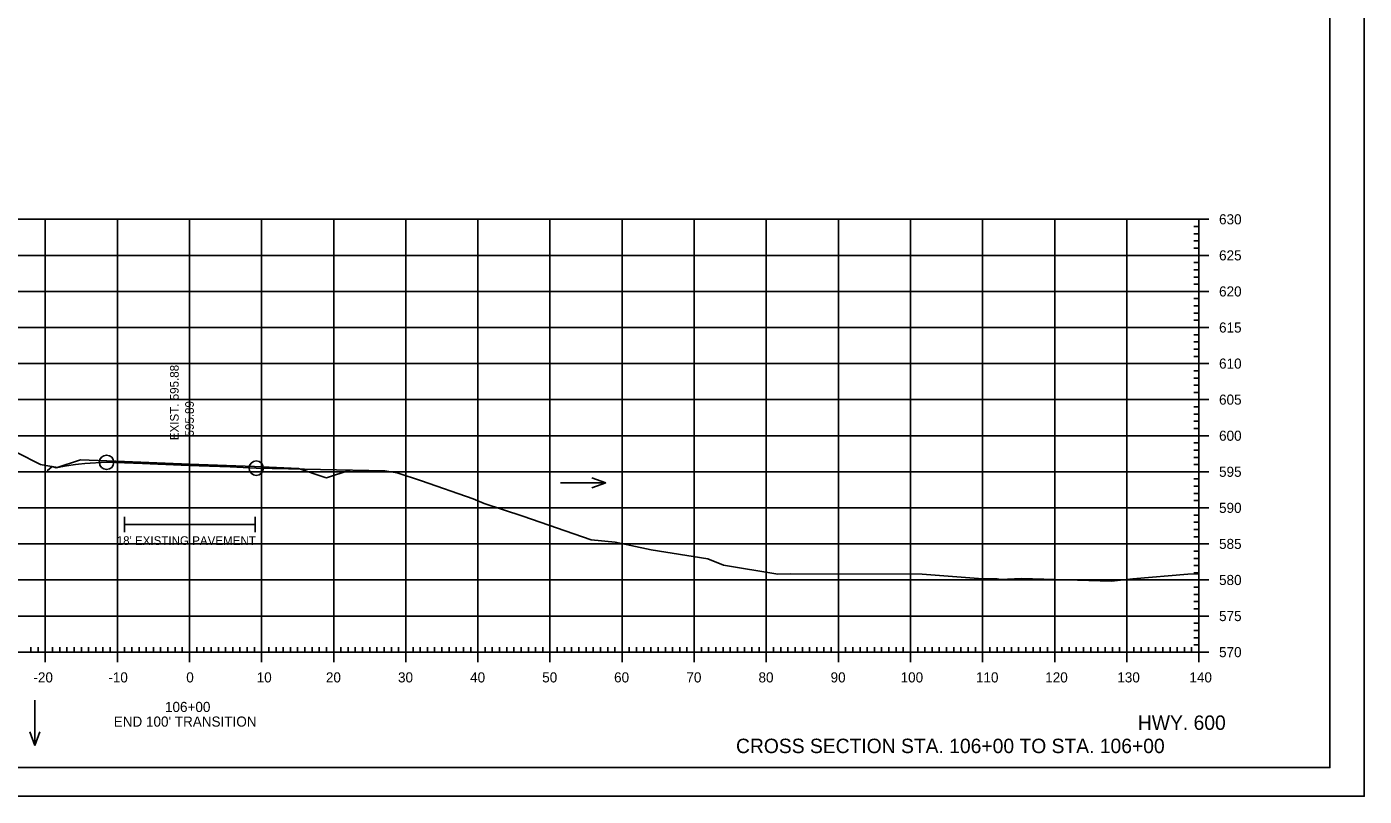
# Model space of a CAD drawing. Extents: x 961436 to 1372525, y 380079 to 2027791.
# Drawn here: x 1370167.9 to 1370353.4, y 380535.8 to 380642.4 of the extents above; entities that cross this region are included whole.
import ezdxf

# ---------------------------------------------------------------- set-up
doc = ezdxf.new("R2010")
doc.units = 0
for name, color, linetype in [('R_Axis', 7, 'Continuous'), ('R_Axis Annot', 7, 'Continuous'), ('R_Draft', 7, 'Continuous'), ('R_Drive', 7, 'Continuous'), ('R_Exist Surface', 7, 'Continuous'), ('R_Fin Surface', 7, 'Continuous'), ('R_Fin Surface Annot', 7, 'Continuous'), ('R_Grid', 7, 'Continuous'), ('R_No Plot', 7, 'Continuous'), ('R_Water Annot', 7, 'Continuous'), ('R_Xsect Elev', 7, 'Continuous')]:
    doc.layers.add(name, color=color, linetype=linetype)

msp = doc.modelspace()

# ---------------------------------------------------------------- linework, layer by layer
at = {"layer": 'R_Axis'}
for p, q in [((1370331.9, 380615.73), (1370329.1, 380615.73)), ((1370330.5, 380555.73), (1370330.5, 380615.73)), ((1370330.5, 380614.73), (1370329.8, 380614.73)), ((1370330.5, 380613.73), (1370329.8, 380613.73)), ((1370330.5, 380612.73), (1370329.8, 380612.73)), ((1370331.9, 380610.73), (1370329.1, 380610.73)), ((1370330.5, 380611.73), (1370329.8, 380611.73)), ((1370330.5, 380609.73), (1370329.8, 380609.73)), ((1370330.5, 380608.73), (1370329.8, 380608.73)), ((1370330.5, 380607.73), (1370329.8, 380607.73)), ((1370330.5, 380606.73), (1370329.8, 380606.73)), ((1370331.9, 380605.73), (1370329.1, 380605.73)), ((1370330.5, 380604.73), (1370329.8, 380604.73)), ((1370330.5, 380603.73), (1370329.8, 380603.73)), ((1370330.5, 380602.73), (1370329.8, 380602.73)), ((1370330.5, 380601.73), (1370329.8, 380601.73)), ((1370331.9, 380600.73), (1370329.1, 380600.73)), ((1370330.5, 380599.73), (1370329.8, 380599.73)), ((1370330.5, 380598.73), (1370329.8, 380598.73)), ((1370330.5, 380597.73), (1370329.8, 380597.73)), ((1370331.9, 380595.73), (1370329.1, 380595.73)), ((1370330.5, 380596.73), (1370329.8, 380596.73)), ((1370330.5, 380594.73), (1370329.8, 380594.73)), ((1370330.5, 380593.73), (1370329.8, 380593.73)), ((1370330.5, 380592.73), (1370329.8, 380592.73)), ((1370330.5, 380591.73), (1370329.8, 380591.73)), ((1370331.9, 380590.73), (1370329.1, 380590.73)), ((1370330.5, 380589.73), (1370329.8, 380589.73)), ((1370330.5, 380588.73), (1370329.8, 380588.73)), ((1370330.5, 380587.73), (1370329.8, 380587.73)), ((1370330.5, 380586.73), (1370329.8, 380586.73)), ((1370331.9, 380585.73), (1370329.1, 380585.73)), ((1370330.5, 380584.73), (1370329.8, 380584.73)), ((1370330.5, 380583.73), (1370329.8, 380583.73)), ((1370330.5, 380582.73), (1370329.8, 380582.73)), ((1370331.9, 380580.73), (1370329.1, 380580.73)), ((1370330.5, 380581.73), (1370329.8, 380581.73)), ((1370330.5, 380579.73), (1370329.8, 380579.73)), ((1370330.5, 380578.73), (1370329.8, 380578.73)), ((1370330.5, 380577.73), (1370329.8, 380577.73)), ((1370330.5, 380576.73), (1370329.8, 380576.73)), ((1370331.9, 380575.73), (1370329.1, 380575.73)), ((1370330.5, 380574.73), (1370329.8, 380574.73)), ((1370330.5, 380573.73), (1370329.8, 380573.73)), ((1370330.5, 380572.73), (1370329.8, 380572.73)), ((1370330.5, 380571.73), (1370329.8, 380571.73)), ((1370331.9, 380570.73), (1370329.1, 380570.73)), ((1370330.5, 380569.73), (1370329.8, 380569.73)), ((1370330.5, 380568.73), (1370329.8, 380568.73)), ((1370330.5, 380567.73), (1370329.8, 380567.73)), ((1370331.9, 380565.73), (1370329.1, 380565.73)), ((1370330.5, 380566.73), (1370329.8, 380566.73)), ((1370330.5, 380564.73), (1370329.8, 380564.73)), ((1370330.5, 380563.73), (1370329.8, 380563.73)), ((1370330.5, 380562.73), (1370329.8, 380562.73)), ((1370331.9, 380560.73), (1370329.1, 380560.73)), ((1370330.5, 380561.73), (1370329.8, 380561.73)), ((1370330.5, 380559.73), (1370329.8, 380559.73)), ((1370330.5, 380558.73), (1370329.8, 380558.73)), ((1370168.5, 380555.73), (1370168.5, 380556.43)), ((1370169.5, 380555.73), (1370169.5, 380556.43)), ((1370170.5, 380554.33), (1370170.5, 380557.13)), ((1370171.5, 380555.73), (1370171.5, 380556.43)), ((1370172.5, 380555.73), (1370172.5, 380556.43)), ((1370173.5, 380555.73), (1370173.5, 380556.43)), ((1370174.5, 380555.73), (1370174.5, 380556.43)), ((1370175.5, 380555.73), (1370175.5, 380556.43)), ((1370176.5, 380555.73), (1370176.5, 380556.43)), ((1370177.5, 380555.73), (1370177.5, 380556.43)), ((1370178.5, 380555.73), (1370178.5, 380556.43)), ((1370179.5, 380555.73), (1370179.5, 380556.43)), ((1370180.5, 380554.33), (1370180.5, 380557.13)), ((1370181.5, 380555.73), (1370181.5, 380556.43)), ((1370182.5, 380555.73), (1370182.5, 380556.43)), ((1370183.5, 380555.73), (1370183.5, 380556.43)), ((1370184.5, 380555.73), (1370184.5, 380556.43)), ((1370185.5, 380555.73), (1370185.5, 380556.43)), ((1370186.5, 380555.73), (1370186.5, 380556.43)), ((1370187.5, 380555.73), (1370187.5, 380556.43)), ((1370188.5, 380555.73), (1370188.5, 380556.43)), ((1370189.5, 380555.73), (1370189.5, 380556.43)), ((1370190.5, 380554.33), (1370190.5, 380557.13)), ((1370191.5, 380555.73), (1370191.5, 380556.43)), ((1370192.5, 380555.73), (1370192.5, 380556.43)), ((1370193.5, 380555.73), (1370193.5, 380556.43)), ((1370194.5, 380555.73), (1370194.5, 380556.43)), ((1370195.5, 380555.73), (1370195.5, 380556.43)), ((1370196.5, 380555.73), (1370196.5, 380556.43)), ((1370197.5, 380555.73), (1370197.5, 380556.43)), ((1370198.5, 380555.73), (1370198.5, 380556.43)), ((1370199.5, 380555.73), (1370199.5, 380556.43)), ((1370200.5, 380554.33), (1370200.5, 380557.13)), ((1370201.5, 380555.73), (1370201.5, 380556.43)), ((1370202.5, 380555.73), (1370202.5, 380556.43)), ((1370203.5, 380555.73), (1370203.5, 380556.43)), ((1370204.5, 380555.73), (1370204.5, 380556.43)), ((1370205.5, 380555.73), (1370205.5, 380556.43)), ((1370206.5, 380555.73), (1370206.5, 380556.43)), ((1370207.5, 380555.73), (1370207.5, 380556.43)), ((1370208.5, 380555.73), (1370208.5, 380556.43)), ((1370209.5, 380555.73), (1370209.5, 380556.43)), ((1370210.5, 380554.33), (1370210.5, 380557.13)), ((1370211.5, 380555.73), (1370211.5, 380556.43)), ((1370212.5, 380555.73), (1370212.5, 380556.43)), ((1370213.5, 380555.73), (1370213.5, 380556.43)), ((1370214.5, 380555.73), (1370214.5, 380556.43)), ((1370215.5, 380555.73), (1370215.5, 380556.43)), ((1370216.5, 380555.73), (1370216.5, 380556.43)), ((1370217.5, 380555.73), (1370217.5, 380556.43)), ((1370218.5, 380555.73), (1370218.5, 380556.43)), ((1370219.5, 380555.73), (1370219.5, 380556.43)), ((1370220.5, 380554.33), (1370220.5, 380557.13)), ((1370221.5, 380555.73), (1370221.5, 380556.43)), ((1370222.5, 380555.73), (1370222.5, 380556.43)), ((1370223.5, 380555.73), (1370223.5, 380556.43)), ((1370224.5, 380555.73), (1370224.5, 380556.43)), ((1370225.5, 380555.73), (1370225.5, 380556.43)), ((1370226.5, 380555.73), (1370226.5, 380556.43)), ((1370227.5, 380555.73), (1370227.5, 380556.43)), ((1370228.5, 380555.73), (1370228.5, 380556.43)), ((1370229.5, 380555.73), (1370229.5, 380556.43)), ((1370230.5, 380554.33), (1370230.5, 380557.13)), ((1370231.5, 380555.73), (1370231.5, 380556.43)), ((1370232.5, 380555.73), (1370232.5, 380556.43)), ((1370233.5, 380555.73), (1370233.5, 380556.43)), ((1370234.5, 380555.73), (1370234.5, 380556.43)), ((1370235.5, 380555.73), (1370235.5, 380556.43)), ((1370236.5, 380555.73), (1370236.5, 380556.43)), ((1370237.5, 380555.73), (1370237.5, 380556.43)), ((1370238.5, 380555.73), (1370238.5, 380556.43)), ((1370239.5, 380555.73), (1370239.5, 380556.43)), ((1370240.5, 380554.33), (1370240.5, 380557.13)), ((1370241.5, 380555.73), (1370241.5, 380556.43)), ((1370242.5, 380555.73), (1370242.5, 380556.43)), ((1370243.5, 380555.73), (1370243.5, 380556.43)), ((1370244.5, 380555.73), (1370244.5, 380556.43)), ((1370245.5, 380555.73), (1370245.5, 380556.43)), ((1370246.5, 380555.73), (1370246.5, 380556.43)), ((1370247.5, 380555.73), (1370247.5, 380556.43)), ((1370248.5, 380555.73), (1370248.5, 380556.43)), ((1370249.5, 380555.73), (1370249.5, 380556.43)), ((1370250.5, 380554.33), (1370250.5, 380557.13)), ((1370251.5, 380555.73), (1370251.5, 380556.43)), ((1370252.5, 380555.73), (1370252.5, 380556.43)), ((1370253.5, 380555.73), (1370253.5, 380556.43)), ((1370254.5, 380555.73), (1370254.5, 380556.43)), ((1370255.5, 380555.73), (1370255.5, 380556.43)), ((1370256.5, 380555.73), (1370256.5, 380556.43)), ((1370257.5, 380555.73), (1370257.5, 380556.43)), ((1370258.5, 380555.73), (1370258.5, 380556.43)), ((1370259.5, 380555.73), (1370259.5, 380556.43)), ((1370260.5, 380554.33), (1370260.5, 380557.13)), ((1370261.5, 380555.73), (1370261.5, 380556.43)), ((1370262.5, 380555.73), (1370262.5, 380556.43)), ((1370263.5, 380555.73), (1370263.5, 380556.43)), ((1370264.5, 380555.73), (1370264.5, 380556.43)), ((1370265.5, 380555.73), (1370265.5, 380556.43)), ((1370266.5, 380555.73), (1370266.5, 380556.43)), ((1370267.5, 380555.73), (1370267.5, 380556.43)), ((1370268.5, 380555.73), (1370268.5, 380556.43)), ((1370269.5, 380555.73), (1370269.5, 380556.43)), ((1370270.5, 380554.33), (1370270.5, 380557.13)), ((1370271.5, 380555.73), (1370271.5, 380556.43)), ((1370272.5, 380555.73), (1370272.5, 380556.43)), ((1370273.5, 380555.73), (1370273.5, 380556.43)), ((1370274.5, 380555.73), (1370274.5, 380556.43)), ((1370275.5, 380555.73), (1370275.5, 380556.43)), ((1370276.5, 380555.73), (1370276.5, 380556.43)), ((1370277.5, 380555.73), (1370277.5, 380556.43)), ((1370278.5, 380555.73), (1370278.5, 380556.43)), ((1370279.5, 380555.73), (1370279.5, 380556.43)), ((1370280.5, 380554.33), (1370280.5, 380557.13)), ((1370281.5, 380555.73), (1370281.5, 380556.43)), ((1370282.5, 380555.73), (1370282.5, 380556.43)), ((1370283.5, 380555.73), (1370283.5, 380556.43)), ((1370284.5, 380555.73), (1370284.5, 380556.43)), ((1370285.5, 380555.73), (1370285.5, 380556.43)), ((1370286.5, 380555.73), (1370286.5, 380556.43)), ((1370287.5, 380555.73), (1370287.5, 380556.43)), ((1370288.5, 380555.73), (1370288.5, 380556.43)), ((1370289.5, 380555.73), (1370289.5, 380556.43)), ((1370290.5, 380554.33), (1370290.5, 380557.13)), ((1370291.5, 380555.73), (1370291.5, 380556.43)), ((1370292.5, 380555.73), (1370292.5, 380556.43)), ((1370293.5, 380555.73), (1370293.5, 380556.43)), ((1370294.5, 380555.73), (1370294.5, 380556.43)), ((1370295.5, 380555.73), (1370295.5, 380556.43)), ((1370296.5, 380555.73), (1370296.5, 380556.43)), ((1370297.5, 380555.73), (1370297.5, 380556.43)), ((1370298.5, 380555.73), (1370298.5, 380556.43)), ((1370299.5, 380555.73), (1370299.5, 380556.43)), ((1370300.5, 380554.33), (1370300.5, 380557.13)), ((1370301.5, 380555.73), (1370301.5, 380556.43)), ((1370302.5, 380555.73), (1370302.5, 380556.43)), ((1370303.5, 380555.73), (1370303.5, 380556.43)), ((1370304.5, 380555.73), (1370304.5, 380556.43)), ((1370305.5, 380555.73), (1370305.5, 380556.43)), ((1370306.5, 380555.73), (1370306.5, 380556.43)), ((1370307.5, 380555.73), (1370307.5, 380556.43)), ((1370308.5, 380555.73), (1370308.5, 380556.43)), ((1370309.5, 380555.73), (1370309.5, 380556.43)), ((1370310.5, 380554.33), (1370310.5, 380557.13)), ((1370311.5, 380555.73), (1370311.5, 380556.43)), ((1370312.5, 380555.73), (1370312.5, 380556.43)), ((1370313.5, 380555.73), (1370313.5, 380556.43)), ((1370314.5, 380555.73), (1370314.5, 380556.43)), ((1370315.5, 380555.73), (1370315.5, 380556.43)), ((1370316.5, 380555.73), (1370316.5, 380556.43)), ((1370317.5, 380555.73), (1370317.5, 380556.43)), ((1370318.5, 380555.73), (1370318.5, 380556.43)), ((1370319.5, 380555.73), (1370319.5, 380556.43)), ((1370320.5, 380554.33), (1370320.5, 380557.13)), ((1370321.5, 380555.73), (1370321.5, 380556.43)), ((1370322.5, 380555.73), (1370322.5, 380556.43)), ((1370323.5, 380555.73), (1370323.5, 380556.43)), ((1370324.5, 380555.73), (1370324.5, 380556.43)), ((1370325.5, 380555.73), (1370325.5, 380556.43)), ((1370326.5, 380555.73), (1370326.5, 380556.43)), ((1370327.5, 380555.73), (1370327.5, 380556.43)), ((1370328.5, 380555.73), (1370328.5, 380556.43)), ((1370329.5, 380555.73), (1370329.5, 380556.43)), ((1370330.5, 380557.73), (1370329.8, 380557.73)), ((1370330.5, 380556.73), (1370329.8, 380556.73)), ((1370330.5, 380554.33), (1370330.5, 380557.13)), ((1370050.5, 380555.73), (1370330.5, 380555.73)), ((1370331.9, 380555.73), (1370329.1, 380555.73))]:
    msp.add_line(p, q, dxfattribs=at)
at = {"layer": 'R_Drive'}
for p, q in [((1370181.49, 380574.47), (1370181.49, 380572.34)), ((1370181.49, 380573.41), (1370199.62, 380573.41)), ((1370199.62, 380574.47), (1370199.62, 380572.34))]:
    msp.add_line(p, q, dxfattribs=at)
at = {"layer": 'R_Exist Surface'}
msp.add_lwpolyline([(1370166.53, 380583.41), (1370169.83, 380581.72), (1370170.57, 380581.59), (1370172.24, 380581.34), (1370172.9, 380581.44), (1370173.43, 380581.54), (1370174.67, 380581.74), (1370175.1, 380581.8), (1370175.98, 380581.87), (1370179, 380582.04), (1370183.98, 380581.87), (1370190.4, 380581.61), (1370196.12, 380581.4), (1370199.76, 380581.23), (1370217.57, 380580.88), (1370219.3, 380580.57), (1370222.68, 380579.48), (1370229.83, 380576.96), (1370231.36, 380576.34), (1370236.73, 380574.57), (1370246.2, 380571.29), (1370249.54, 380570.96), (1370254.54, 380569.91), (1370262.38, 380568.64), (1370264.55, 380567.78), (1370272.08, 380566.55), (1370273.92, 380566.59), (1370292.13, 380566.53), (1370299.92, 380565.93), (1370302.51, 380565.87), (1370303.04, 380565.8), (1370305.86, 380565.92), (1370318.38, 380565.57), (1370318.82, 380565.62), (1370321.33, 380565.87), (1370328.97, 380566.55), (1370330.5, 380566.6)], dxfattribs=at)
at = {"layer": 'R_Fin Surface'}
msp.add_lwpolyline([(1370170.75, 380580.86), (1370171.47, 380581.46), (1370172, 380581.28), (1370175.38, 380582.4), (1370181.5, 380582.16), (1370190.5, 380581.8), (1370199.5, 380581.44), (1370205.63, 380581.19), (1370209.32, 380579.96), (1370209.5, 380579.9), (1370212.72, 380580.97)], dxfattribs=at)
at = {"layer": 'R_Grid'}
for p, q in [((1370050.5, 380615.73), (1370330.5, 380615.73)), ((1370170.5, 380555.73), (1370170.5, 380615.73)), ((1370180.5, 380555.73), (1370180.5, 380615.73)), ((1370190.5, 380555.73), (1370190.5, 380615.73)), ((1370200.5, 380555.73), (1370200.5, 380615.73)), ((1370210.5, 380555.73), (1370210.5, 380615.73)), ((1370220.5, 380555.73), (1370220.5, 380615.73)), ((1370230.5, 380555.73), (1370230.5, 380615.73)), ((1370240.5, 380555.73), (1370240.5, 380615.73)), ((1370250.5, 380555.73), (1370250.5, 380615.73)), ((1370260.5, 380555.73), (1370260.5, 380615.73)), ((1370270.5, 380555.73), (1370270.5, 380615.73)), ((1370280.5, 380555.73), (1370280.5, 380615.73)), ((1370290.5, 380555.73), (1370290.5, 380615.73)), ((1370300.5, 380555.73), (1370300.5, 380615.73)), ((1370310.5, 380555.73), (1370310.5, 380615.73)), ((1370320.5, 380555.73), (1370320.5, 380615.73)), ((1370330.5, 380555.73), (1370330.5, 380615.73)), ((1370050.5, 380610.73), (1370330.5, 380610.73)), ((1370050.5, 380605.73), (1370330.5, 380605.73)), ((1370050.5, 380600.73), (1370330.5, 380600.73)), ((1370050.5, 380595.73), (1370330.5, 380595.73)), ((1370050.5, 380590.73), (1370330.5, 380590.73)), ((1370050.5, 380585.73), (1370330.5, 380585.73)), ((1370050.5, 380580.73), (1370330.5, 380580.73)), ((1370050.5, 380575.73), (1370330.5, 380575.73)), ((1370050.5, 380570.73), (1370330.5, 380570.73)), ((1370050.5, 380565.73), (1370330.5, 380565.73)), ((1370050.5, 380560.73), (1370330.5, 380560.73)), ((1370050.5, 380555.73), (1370330.5, 380555.73))]:
    msp.add_line(p, q, dxfattribs=at)
at = {"layer": 'R_No Plot'}
for p, q in [((1370348.68, 380539.73), (1370348.68, 380745.19)), ((1370348.68, 380539.73), (1370032.5, 380539.73)), ((1370020.1, 380535.76), (1370353.44, 380535.76))]:
    msp.add_line(p, q, dxfattribs=at)
for points in [[(1370020.1, 380749.09), (1370353.44, 380749.09), (1370353.44, 380535.75), (1370020.1, 380535.75)], [(1370266.42, 380745.19), (1370286.04, 380745.19), (1370286.04, 380735.31), (1370302.16, 380735.31), (1370325.36, 380735.31), (1370325.48, 380707.16), (1370348.68, 380707.16), (1370348.68, 380539.73), (1370032.5, 380539.73), (1370032.5, 380745.19)]]:
    msp.add_lwpolyline(points, close=True, dxfattribs=at)
for centre in [(1370179, 380582.04), (1370199.76, 380581.23)]:
    msp.add_circle(centre, 1, dxfattribs=at)
at = {"layer": 'R_Water Annot'}
for p, q in [((1370241.94, 380579.21), (1370248.23, 380579.21)), ((1370248.23, 380579.21), (1370246.3, 380579.91)), ((1370248.23, 380579.21), (1370246.3, 380578.51)), ((1370169.05, 380549.06), (1370169.05, 380542.77)), ((1370169.05, 380542.77), (1370168.35, 380544.69)), ((1370169.05, 380542.77), (1370169.75, 380544.69))]:
    msp.add_line(p, q, dxfattribs=at)

# ---------------------------------------------------------------- texts
at = {"layer": 'R_Axis Annot'}
for s, p in [('630', (1370333.3, 380615.03)), ('625', (1370333.3, 380610.03)), ('620', (1370333.3, 380605.03)), ('615', (1370333.3, 380600.03)), ('610', (1370333.3, 380595.03)), ('605', (1370333.3, 380590.03)), ('600', (1370333.3, 380585.03)), ('595', (1370333.3, 380580.03)), ('590', (1370333.3, 380575.03)), ('585', (1370333.3, 380570.03)), ('580', (1370333.3, 380565.03)), ('575', (1370333.3, 380560.03)), ('570', (1370333.3, 380555.03)), ('-20', (1370168.85, 380551.53)), ('-10', (1370179.24, 380551.53)), ('0', (1370190.05, 380551.53)), ('10', (1370199.82, 380551.53)), ('20', (1370209.42, 380551.53)), ('30', (1370219.42, 380551.53)), ('40', (1370229.42, 380551.53)), ('50', (1370239.42, 380551.53)), ('60', (1370249.39, 380551.53)), ('70', (1370259.42, 380551.53)), ('80', (1370269.42, 380551.53)), ('90', (1370279.42, 380551.53)), ('100', (1370289.13, 380551.53)), ('110', (1370299.58, 380551.53)), ('120', (1370309.19, 380551.53)), ('130', (1370319.19, 380551.53)), ('140', (1370329.19, 380551.53)), ('106+00', (1370187.1, 380547.43)), ("END 100' TRANSITION", (1370179.99, 380545.4))]:
    msp.add_text(s, height=1.4, dxfattribs=at).set_placement(p)
at = {"layer": 'R_Draft'}
for s, p in [('HWY. 600', (1370322.04, 380544.95)), ('CROSS SECTION STA. 106+00 TO STA. 106+00', (1370266.3, 380541.73))]:
    msp.add_text(s, height=2, dxfattribs=at).set_placement(p)
at = {"layer": 'R_Fin Surface Annot'}
msp.add_text('595.89', height=1.2, rotation=90, dxfattribs=at).set_placement((1370191.1, 380585.62))
msp.add_text("18' EXISTING PAVEMENT", height=1.2, dxfattribs=at).set_placement((1370180.4, 380570.59))
at = {"layer": 'R_Xsect Elev'}
msp.add_text('EXIST. 595.88', height=1.2, rotation=90, dxfattribs=at).set_placement((1370189, 380585.11))

doc.saveas('drawing.dxf')
